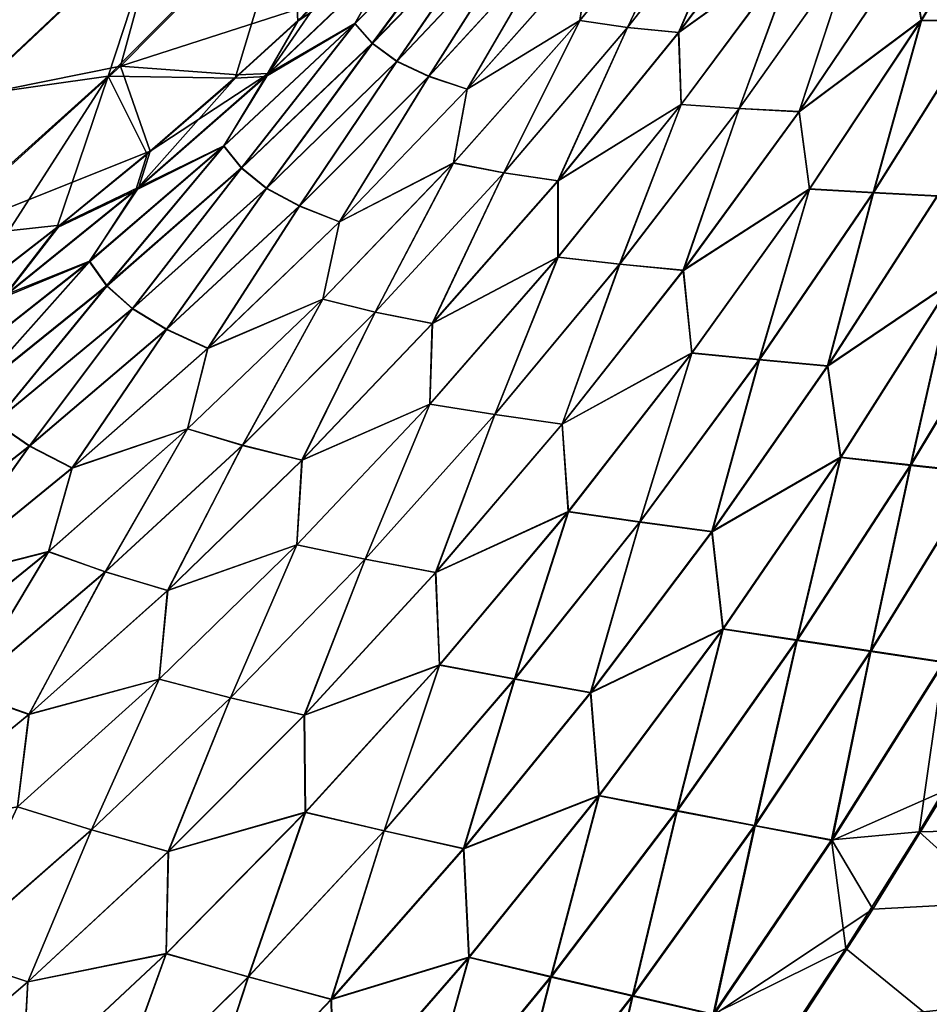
# Model space of a CAD drawing. Header units: metres. Extents: x -2 to 102, y -85 to 102.
# Tile 284 of 343: x 89.79 to 92.75, y 25.11 to 28.32. Entities that reach past the tile are written whole.
import ezdxf

# ---------------------------------------------------------------- set-up
doc = ezdxf.new("R2010")
doc.units = ezdxf.units.M
doc.layers.add('solid_21064300', color=7, linetype='CONTINUOUS')

msp = doc.modelspace()

# ---------------------------------------------------------------- linework, layer by layer
at = {"layer": 'solid_21064300'}
for points in [[(90.69725, 28.31337, -8.18597), (90.674881, 28.732178, -6.849222), (91.288727, 28.966324, -8.182528)], [(91.042206, 28.642653, -8.298284), (90.69725, 28.31337, -8.18597), (91.288727, 28.966324, -8.182528)], [(92.688263, 28.552526, -10.237259), (93.07193, 28.881273, -10.321104), (92.727196, 28.316965, -10.32877)], [(92.727821, 28.316051, 10.327744), (93.072563, 28.880344, 10.32015), (92.688713, 28.551775, 10.236043)], [(92.727196, 28.316965, -10.32877), (93.07193, 28.881273, -10.321104), (92.921371, 28.314428, -10.407381)], [(92.922203, 28.313358, 10.406566), (93.072563, 28.880344, 10.32015), (92.727821, 28.316051, 10.327744)], [(89.397392, 28.337231, -2.765129), (90.112663, 28.800301, -4.136617), (89.493538, 28.225998, -4.141243)], [(89.494904, 28.224422, 4.157437), (90.114075, 28.798849, 4.152802), (89.398308, 28.336174, 2.781443)], [(89.493538, 28.225998, -4.141243), (90.112663, 28.800301, -4.136617), (90.251099, 28.657726, -5.500611)], [(90.25296, 28.655807, 5.516649), (90.114075, 28.798849, 4.152802), (89.494904, 28.224422, 4.157437)], [(91.615463, 28.316029, 9.585137), (92.01075, 28.799393, 9.630143), (91.649323, 28.544622, 9.444949)], [(91.770012, 28.293503, 9.739288), (92.01075, 28.799393, 9.630143), (91.615463, 28.316029, 9.585137)], [(91.61557, 28.315691, -9.587723), (92.010872, 28.799156, -9.632585), (91.770058, 28.293392, -9.741589)], [(91.649475, 28.544113, -9.447756), (92.010872, 28.799156, -9.632585), (91.61557, 28.315691, -9.587723)], [(91.770012, 28.293503, 9.739288), (92.156456, 28.785509, 9.773547), (92.01075, 28.799393, 9.630143)], [(91.937645, 28.277052, 9.882313), (92.156456, 28.785509, 9.773547), (91.770012, 28.293503, 9.739288)], [(92.010872, 28.799156, -9.632585), (92.156502, 28.785488, -9.775718), (91.770058, 28.293392, -9.741589)], [(91.770058, 28.293392, -9.741589), (92.156502, 28.785488, -9.775718), (91.936798, 28.27688, -9.883885)], [(92.156502, 28.785488, -9.775718), (92.313347, 28.777525, -9.908077), (91.936798, 28.27688, -9.883885)], [(91.937645, 28.277052, 9.882313), (92.314117, 28.777655, 9.906567), (92.156456, 28.785509, 9.773547)], [(90.118912, 28.16745, 6.868958), (90.709671, 28.764442, 6.864877), (90.25296, 28.655807, 5.516649)], [(90.760086, 28.373516, 8.201461), (90.709671, 28.764442, 6.864877), (90.118912, 28.16745, 6.868958)], [(91.936798, 28.27688, -9.883885), (92.313347, 28.777525, -9.908077), (92.327652, 28.557487, -10.023412)], [(92.327805, 28.557121, 10.021713), (92.314117, 28.777655, 9.906567), (91.937645, 28.277052, 9.882313)], [(90.251099, 28.657726, -5.500611), (90.674881, 28.732178, -6.849222), (90.07962, 28.134672, -6.853377)], [(90.49308, 28.128645, -8.11936), (90.07962, 28.134672, -6.853377), (90.674881, 28.732178, -6.849222)], [(90.49308, 28.128645, -8.11936), (90.674881, 28.732178, -6.849222), (90.69725, 28.31337, -8.18597)], [(90.882652, 28.306181, 8.627413), (91.29702, 28.725683, 8.733816), (91.01313, 28.534933, 8.474145)], [(90.939316, 28.241941, 8.825622), (91.29702, 28.725683, 8.733816), (90.882652, 28.306181, 8.627413)], [(90.88282, 28.304811, -8.631628), (91.297264, 28.724468, -8.737793), (90.939468, 28.240705, -8.829523)], [(91.005096, 28.525358, -8.476199), (91.297264, 28.724468, -8.737793), (90.88282, 28.304811, -8.631628)], [(90.939316, 28.241941, 8.825622), (91.352974, 28.668762, 8.919168), (91.29702, 28.725683, 8.733816)], [(91.297264, 28.724468, -8.737793), (91.353188, 28.667683, -8.922848), (90.939468, 28.240705, -8.829523)], [(89.493538, 28.225998, -4.141243), (90.251099, 28.657726, -5.500611), (89.627251, 28.071182, -5.505668)], [(89.627251, 28.071182, -5.505668), (90.251099, 28.657726, -5.500611), (90.07962, 28.134672, -6.853377)], [(91.019325, 28.184032, 9.019656), (91.352974, 28.668762, 8.919168), (90.939316, 28.241941, 8.825622)], [(90.939468, 28.240705, -8.829523), (91.353188, 28.667683, -8.922848), (91.01947, 28.182968, -9.023248)], [(91.019325, 28.184032, 9.019656), (91.430611, 28.61874, 9.100543), (91.352974, 28.668762, 8.919168)], [(91.353188, 28.667683, -8.922848), (91.430817, 28.61783, -9.10393), (91.01947, 28.182968, -9.023248)], [(89.629059, 28.069098, 5.521707), (90.25296, 28.655807, 5.516649), (89.494904, 28.224422, 4.157437)], [(90.118912, 28.16745, 6.868958), (90.25296, 28.655807, 5.516649), (89.629059, 28.069098, 5.521707)], [(91.005096, 28.525358, -8.476199), (90.69725, 28.31337, -8.18597), (91.042206, 28.642653, -8.298284)], [(91.123283, 28.134827, 9.207928), (91.430611, 28.61874, 9.100543), (91.019325, 28.184032, 9.019656)], [(91.01947, 28.182968, -9.023248), (91.430817, 28.61783, -9.10393), (91.123428, 28.133961, -9.211211)], [(91.123283, 28.134827, 9.207928), (91.530434, 28.57786, 9.27646), (91.430611, 28.61874, 9.100543)], [(91.430817, 28.61783, -9.10393), (91.530617, 28.577143, -9.279554), (91.123428, 28.133961, -9.211211)], [(91.247864, 28.092945, 9.388307), (91.530434, 28.57786, 9.27646), (91.123283, 28.134827, 9.207928)], [(91.123428, 28.133961, -9.211211), (91.530617, 28.577143, -9.279554), (91.247993, 28.092297, -9.391284)], [(91.247864, 28.092945, 9.388307), (91.649323, 28.544622, 9.444949), (91.530434, 28.57786, 9.27646)], [(91.530617, 28.577143, -9.279554), (91.649475, 28.544113, -9.447756), (91.247993, 28.092297, -9.391284)], [(91.01313, 28.534933, 8.474145), (90.760086, 28.373516, 8.201461), (90.601547, 28.143652, 8.355007)], [(90.882652, 28.306181, 8.627413), (91.01313, 28.534933, 8.474145), (90.601547, 28.143652, 8.355007)], [(91.615463, 28.316029, 9.585137), (91.649323, 28.544622, 9.444949), (91.247864, 28.092945, 9.388307)], [(91.247993, 28.092297, -9.391284), (91.649475, 28.544113, -9.447756), (91.61557, 28.315691, -9.587723)], [(91.936798, 28.27688, -9.883885), (92.327652, 28.557487, -10.023412), (91.944611, 28.042425, -10.007152)], [(91.944756, 28.042128, 10.005347), (92.327805, 28.557121, 10.021713), (91.937645, 28.277052, 9.882313)], [(91.944611, 28.042425, -10.007152), (92.327652, 28.557487, -10.023412), (92.133949, 28.02976, -10.128793)], [(92.134224, 28.029243, 10.12725), (92.327805, 28.557121, 10.021713), (91.944756, 28.042128, 10.005347)], [(92.327652, 28.557487, -10.023412), (92.505318, 28.553774, -10.136467), (92.133949, 28.02976, -10.128793)], [(92.133949, 28.02976, -10.128793), (92.505318, 28.553774, -10.136467), (92.329109, 28.019773, -10.237257)], [(92.134224, 28.029243, 10.12725), (92.505608, 28.553205, 10.135015), (92.327805, 28.557121, 10.021713)], [(92.329544, 28.019054, 10.235962), (92.505608, 28.553205, 10.135015), (92.134224, 28.029243, 10.12725)], [(92.505318, 28.553774, -10.136467), (92.688263, 28.552526, -10.237259), (92.329109, 28.019773, -10.237257)], [(92.329109, 28.019773, -10.237257), (92.688263, 28.552526, -10.237259), (92.727196, 28.316965, -10.32877)], [(92.329544, 28.019054, 10.235962), (92.688713, 28.551775, 10.236043), (92.505608, 28.553205, 10.135015)], [(92.727821, 28.316051, 10.327744), (92.688713, 28.551775, 10.236043), (92.329544, 28.019054, 10.235962)], [(90.592728, 28.13393, -8.357066), (90.69725, 28.31337, -8.18597), (91.005096, 28.525358, -8.476199)], [(90.592728, 28.13393, -8.357066), (91.005096, 28.525358, -8.476199), (90.88282, 28.304811, -8.631628)], [(90.502579, 28.13888, 8.117385), (90.760086, 28.373516, 8.201461), (90.118912, 28.16745, 6.868958)], [(90.601547, 28.143652, 8.355007), (90.760086, 28.373516, 8.201461), (90.502579, 28.13888, 8.117385)], [(90.455879, 27.908213, 8.517102), (90.882652, 28.306181, 8.627413), (90.601547, 28.143652, 8.355007)], [(90.512802, 27.83643, 8.72847), (90.882652, 28.306181, 8.627413), (90.455879, 27.908213, 8.517102)], [(90.455971, 27.906708, -8.52151), (90.88282, 28.304811, -8.631628), (90.512878, 27.835051, -8.732555)], [(90.592728, 28.13393, -8.357066), (90.88282, 28.304811, -8.631628), (90.455971, 27.906708, -8.52151)], [(90.592728, 28.13393, -8.357066), (90.49308, 28.128645, -8.11936), (90.69725, 28.31337, -8.18597)], [(90.512802, 27.83643, 8.72847), (90.939316, 28.241941, 8.825622), (90.882652, 28.306181, 8.627413)], [(90.88282, 28.304811, -8.631628), (90.939468, 28.240705, -8.829523), (90.512878, 27.835051, -8.732555)], [(91.204163, 27.852385, 9.537526), (91.615463, 28.316029, 9.585137), (91.247864, 28.092945, 9.388307)], [(91.367165, 27.820332, 9.702695), (91.615463, 28.316029, 9.585137), (91.204163, 27.852385, 9.537526)], [(91.204247, 27.851894, -9.540277), (91.61557, 28.315691, -9.587723), (91.367203, 27.820086, -9.705143)], [(91.247993, 28.092297, -9.391284), (91.61557, 28.315691, -9.587723), (91.204247, 27.851894, -9.540277)], [(91.367165, 27.820332, 9.702695), (91.770012, 28.293503, 9.739288), (91.615463, 28.316029, 9.585137)], [(91.61557, 28.315691, -9.587723), (91.770058, 28.293392, -9.741589), (91.367203, 27.820086, -9.705143)], [(92.329109, 28.019773, -10.237257), (92.727196, 28.316965, -10.32877), (92.362823, 27.767712, -10.335139)], [(92.363426, 27.766823, 10.334047), (92.727821, 28.316051, 10.327744), (92.329544, 28.019054, 10.235962)], [(92.362823, 27.767712, -10.335139), (92.727196, 28.316965, -10.32877), (92.570145, 27.756176, -10.419829)], [(92.570961, 27.755112, 10.41896), (92.727821, 28.316051, 10.327744), (92.363426, 27.766823, 10.334047)], [(92.727196, 28.316965, -10.32877), (92.921371, 28.314428, -10.407381), (92.570145, 27.756176, -10.419829)], [(92.570145, 27.756176, -10.419829), (92.921371, 28.314428, -10.407381), (92.778679, 27.745132, -10.490962)], [(92.570961, 27.755112, 10.41896), (92.922203, 28.313358, 10.406566), (92.727821, 28.316051, 10.327744)], [(92.779724, 27.743906, 10.490297), (92.922203, 28.313358, 10.406566), (92.570961, 27.755112, 10.41896)], [(91.544441, 27.794319, 9.855989), (91.770012, 28.293503, 9.739288), (91.367165, 27.820332, 9.702695)], [(91.367203, 27.820086, -9.705143), (91.770058, 28.293392, -9.741589), (91.543518, 27.794077, -9.857629)], [(91.770058, 28.293392, -9.741589), (91.936798, 28.27688, -9.883885), (91.543518, 27.794077, -9.857629)], [(91.543518, 27.794077, -9.857629), (91.936798, 28.27688, -9.883885), (91.944611, 28.042425, -10.007152)], [(91.544441, 27.794319, 9.855989), (91.937645, 28.277052, 9.882313), (91.770012, 28.293503, 9.739288)], [(91.944756, 28.042128, 10.005347), (91.937645, 28.277052, 9.882313), (91.544441, 27.794319, 9.855989)], [(90.594688, 27.770258, 8.935471), (90.939316, 28.241941, 8.825622), (90.512802, 27.83643, 8.72847)], [(90.512878, 27.835051, -8.732555), (90.939468, 28.240705, -8.829523), (90.59478, 27.769045, -8.939239)], [(90.594688, 27.770258, 8.935471), (91.019325, 28.184032, 9.019656), (90.939316, 28.241941, 8.825622)], [(90.939468, 28.240705, -8.829523), (91.01947, 28.182968, -9.023248), (90.59478, 27.769045, -8.939239)], [(90.702316, 27.712204, 9.136404), (91.019325, 28.184032, 9.019656), (90.594688, 27.770258, 8.935471)], [(90.59478, 27.769045, -8.939239), (91.01947, 28.182968, -9.023248), (90.702415, 27.711185, -9.139856)], [(90.702316, 27.712204, 9.136404), (91.123283, 28.134827, 9.207928), (91.019325, 28.184032, 9.019656)], [(91.01947, 28.182968, -9.023248), (91.123428, 28.133961, -9.211211), (90.702415, 27.711185, -9.139856)], [(89.494926, 27.60339, 6.873844), (90.118912, 28.16745, 6.868958), (89.629059, 28.069098, 5.521707)], [(90.215904, 27.890871, 8.023716), (90.118912, 28.16745, 6.868958), (89.494926, 27.60339, 6.873844)], [(90.215904, 27.890871, 8.023716), (90.502579, 28.13888, 8.117385), (90.118912, 28.16745, 6.868958)], [(89.627251, 28.071182, -5.505668), (90.07962, 28.134672, -6.853377), (89.450974, 27.570507, -6.858346)], [(89.609932, 27.406984, -7.830102), (89.450974, 27.570507, -6.858346), (90.07962, 28.134672, -6.853377)], [(89.912148, 27.640638, -7.929258), (89.609932, 27.406984, -7.830102), (90.07962, 28.134672, -6.853377)], [(90.206467, 27.881155, -8.025769), (89.912148, 27.640638, -7.929258), (90.07962, 28.134672, -6.853377)], [(90.206467, 27.881155, -8.025769), (90.07962, 28.134672, -6.853377), (90.49308, 28.128645, -8.11936)], [(90.169579, 27.763502, -8.233613), (90.49308, 28.128645, -8.11936), (90.592728, 28.13393, -8.357066)], [(90.169579, 27.763502, -8.233613), (90.592728, 28.13393, -8.357066), (90.455971, 27.906708, -8.52151)], [(90.169579, 27.763502, -8.233613), (90.206467, 27.881155, -8.025769), (90.49308, 28.128645, -8.11936)], [(90.601547, 28.143652, 8.355007), (90.215904, 27.890871, 8.023716), (90.179184, 27.773294, 8.231595)], [(90.455879, 27.908213, 8.517102), (90.601547, 28.143652, 8.355007), (90.179184, 27.773294, 8.231595)], [(90.601547, 28.143652, 8.355007), (90.502579, 28.13888, 8.117385), (90.215904, 27.890871, 8.023716)], [(90.83213, 27.661024, 9.328967), (91.123283, 28.134827, 9.207928), (90.702316, 27.712204, 9.136404)], [(90.702415, 27.711185, -9.139856), (91.123428, 28.133961, -9.211211), (90.832222, 27.660225, -9.332106)], [(90.83213, 27.661024, 9.328967), (91.247864, 28.092945, 9.388307), (91.123283, 28.134827, 9.207928)], [(91.123428, 28.133961, -9.211211), (91.247993, 28.092297, -9.391284), (90.832222, 27.660225, -9.332106)], [(91.204163, 27.852385, 9.537526), (91.247864, 28.092945, 9.388307), (90.83213, 27.661024, 9.328967)], [(90.832222, 27.660225, -9.332106), (91.247993, 28.092297, -9.391284), (91.204247, 27.851894, -9.540277)], [(91.543518, 27.794077, -9.857629), (91.944611, 28.042425, -10.007152), (91.543991, 27.545324, -9.989024)], [(91.543991, 27.545324, -9.989024), (91.944611, 28.042425, -10.007152), (91.744705, 27.522625, -10.119485)], [(91.544121, 27.545151, 9.987101), (91.944756, 28.042128, 10.005347), (91.544441, 27.794319, 9.855989)], [(91.744949, 27.522207, 10.11784), (91.944756, 28.042128, 10.005347), (91.544121, 27.545151, 9.987101)], [(91.944611, 28.042425, -10.007152), (92.133949, 28.02976, -10.128793), (91.744705, 27.522625, -10.119485)], [(91.744705, 27.522625, -10.119485), (92.133949, 28.02976, -10.128793), (91.951836, 27.50279, -10.235839)], [(91.744949, 27.522207, 10.11784), (92.134224, 28.029243, 10.12725), (91.944756, 28.042128, 10.005347)], [(91.95224, 27.502146, 10.234459), (92.134224, 28.029243, 10.12725), (91.744949, 27.522207, 10.11784)], [(92.133949, 28.02976, -10.128793), (92.329109, 28.019773, -10.237257), (91.951836, 27.50279, -10.235839)], [(91.951836, 27.50279, -10.235839), (92.329109, 28.019773, -10.237257), (92.362823, 27.767712, -10.335139)], [(91.95224, 27.502146, 10.234459), (92.329544, 28.019054, 10.235962), (92.134224, 28.029243, 10.12725)], [(92.363426, 27.766823, 10.334047), (92.329544, 28.019054, 10.235962), (91.95224, 27.502146, 10.234459)], [(89.921486, 27.649818, 7.927136), (90.215904, 27.890871, 8.023716), (89.494926, 27.60339, 6.873844)], [(90.179184, 27.773294, 8.231595), (90.215904, 27.890871, 8.023716), (89.921486, 27.649818, 7.927136)], [(90.017891, 27.532328, 8.402455), (90.455879, 27.908213, 8.517102), (90.179184, 27.773294, 8.231595)], [(90.074577, 27.452883, 8.627324), (90.455879, 27.908213, 8.517102), (90.017891, 27.532328, 8.402455)], [(90.017891, 27.530684, -8.407064), (90.455971, 27.906708, -8.52151), (90.074585, 27.451353, -8.631599)], [(90.169579, 27.763502, -8.233613), (90.455971, 27.906708, -8.52151), (90.017891, 27.530684, -8.407064)], [(90.074577, 27.452883, 8.627324), (90.512802, 27.83643, 8.72847), (90.455879, 27.908213, 8.517102)], [(90.455971, 27.906708, -8.52151), (90.512878, 27.835051, -8.732555), (90.074585, 27.451353, -8.631599)], [(90.169579, 27.763502, -8.233613), (89.912148, 27.640638, -7.929258), (90.206467, 27.881155, -8.025769)], [(90.157867, 27.37816, 8.847644), (90.512802, 27.83643, 8.72847), (90.074577, 27.452883, 8.627324)], [(90.074585, 27.451353, -8.631599), (90.512878, 27.835051, -8.732555), (90.157883, 27.376789, -8.85159)], [(90.157867, 27.37816, 8.847644), (90.594688, 27.770258, 8.935471), (90.512802, 27.83643, 8.72847)], [(90.512878, 27.835051, -8.732555), (90.59478, 27.769045, -8.939239), (90.157883, 27.376789, -8.85159)], [(90.77784, 27.409058, 9.487334), (91.204163, 27.852385, 9.537526), (90.83213, 27.661024, 9.328967)], [(90.948845, 27.36657, 9.663824), (91.204163, 27.852385, 9.537526), (90.77784, 27.409058, 9.487334)], [(90.777901, 27.408421, -9.490225), (91.204247, 27.851894, -9.540277), (90.948875, 27.36618, -9.666405)], [(90.832222, 27.660225, -9.332106), (91.204247, 27.851894, -9.540277), (90.777901, 27.408421, -9.490225)], [(90.948845, 27.36657, 9.663824), (91.367165, 27.820332, 9.702695), (91.204163, 27.852385, 9.537526)], [(91.204247, 27.851894, -9.540277), (91.367203, 27.820086, -9.705143), (90.948875, 27.36618, -9.666405)], [(91.135338, 27.330017, 9.827663), (91.367165, 27.820332, 9.702695), (90.948845, 27.36657, 9.663824)], [(90.948875, 27.36618, -9.666405), (91.367203, 27.820086, -9.705143), (91.134338, 27.329691, -9.829363)], [(91.367203, 27.820086, -9.705143), (91.543518, 27.794077, -9.857629), (91.134338, 27.329691, -9.829363)], [(91.134338, 27.329691, -9.829363), (91.543518, 27.794077, -9.857629), (91.543991, 27.545324, -9.989024)], [(91.135338, 27.330017, 9.827663), (91.544441, 27.794319, 9.855989), (91.367165, 27.820332, 9.702695)], [(91.544121, 27.545151, 9.987101), (91.544441, 27.794319, 9.855989), (91.135338, 27.330017, 9.827663)], [(89.736702, 27.414373, -8.105521), (89.912148, 27.640638, -7.929258), (90.169579, 27.763502, -8.233613)], [(89.736702, 27.414373, -8.105521), (90.169579, 27.763502, -8.233613), (90.017891, 27.530684, -8.407064)], [(90.179184, 27.773294, 8.231595), (89.921486, 27.649818, 7.927136), (89.747108, 27.424173, 8.103584)], [(90.017891, 27.532328, 8.402455), (90.179184, 27.773294, 8.231595), (89.747108, 27.424173, 8.103584)], [(90.268646, 27.310789, 9.061597), (90.594688, 27.770258, 8.935471), (90.157867, 27.37816, 8.847644)], [(90.157883, 27.376789, -8.85159), (90.59478, 27.769045, -8.939239), (90.268684, 27.309608, -9.065215)], [(90.268646, 27.310789, 9.061597), (90.702316, 27.712204, 9.136404), (90.594688, 27.770258, 8.935471)], [(90.59478, 27.769045, -8.939239), (90.702415, 27.711185, -9.139856), (90.268684, 27.309608, -9.065215)], [(91.951836, 27.50279, -10.235839), (92.362823, 27.767712, -10.335139), (91.97937, 27.234203, -10.340244)], [(91.979942, 27.233391, 10.339075), (92.363426, 27.766823, 10.334047), (91.95224, 27.502146, 10.234459)], [(91.97937, 27.234203, -10.340244), (92.362823, 27.767712, -10.335139), (92.199623, 27.212492, -10.431198)], [(92.200401, 27.211475, 10.430268), (92.363426, 27.766823, 10.334047), (91.979942, 27.233391, 10.339075)], [(92.362823, 27.767712, -10.335139), (92.570145, 27.756176, -10.419829), (92.199623, 27.212492, -10.431198)], [(92.200401, 27.211475, 10.430268), (92.570961, 27.755112, 10.41896), (92.363426, 27.766823, 10.334047)], [(92.199623, 27.212492, -10.431198), (92.570145, 27.756176, -10.419829), (92.421303, 27.191544, -10.507638)], [(92.422302, 27.19034, 10.506927), (92.570961, 27.755112, 10.41896), (92.200401, 27.211475, 10.430268)], [(92.570145, 27.756176, -10.419829), (92.778679, 27.745132, -10.490962), (92.421303, 27.191544, -10.507638)], [(92.421303, 27.191544, -10.507638), (92.778679, 27.745132, -10.490962), (92.827332, 27.46674, -10.558736)], [(92.422302, 27.19034, 10.506927), (92.779724, 27.743906, 10.490297), (92.570961, 27.755112, 10.41896)], [(92.828613, 27.465368, 10.558243), (92.779724, 27.743906, 10.490297), (92.422302, 27.19034, 10.506927)], [(90.403175, 27.249685, 9.266699), (90.702316, 27.712204, 9.136404), (90.268646, 27.310789, 9.061597)], [(90.268684, 27.309608, -9.065215), (90.702415, 27.711185, -9.139856), (90.403229, 27.248722, -9.269989)], [(90.403175, 27.249685, 9.266699), (90.83213, 27.661024, 9.328967), (90.702316, 27.712204, 9.136404)], [(90.702415, 27.711185, -9.139856), (90.832222, 27.660225, -9.332106), (90.403229, 27.248722, -9.269989)], [(89.619164, 27.415642, 7.827933), (89.921486, 27.649818, 7.927136), (89.494926, 27.60339, 6.873844)], [(89.736702, 27.414373, -8.105521), (89.609932, 27.406984, -7.830102), (89.912148, 27.640638, -7.929258)], [(89.747108, 27.424173, 8.103584), (89.921486, 27.649818, 7.927136), (89.619164, 27.415642, 7.827933)], [(90.77784, 27.409058, 9.487334), (90.83213, 27.661024, 9.328967), (90.403175, 27.249685, 9.266699)], [(90.403229, 27.248722, -9.269989), (90.832222, 27.660225, -9.332106), (90.777901, 27.408421, -9.490225)], [(91.126625, 27.066969, -9.969005), (91.543991, 27.545324, -9.989024), (91.33831, 27.033087, -10.108547)], [(91.134338, 27.329691, -9.829363), (91.543991, 27.545324, -9.989024), (91.126625, 27.066969, -9.969005)], [(91.12674, 27.066923, 9.966974), (91.544121, 27.545151, 9.987101), (91.135338, 27.330017, 9.827663)], [(91.338531, 27.032785, 10.106806), (91.544121, 27.545151, 9.987101), (91.12674, 27.066923, 9.966974)], [(91.543991, 27.545324, -9.989024), (91.744705, 27.522625, -10.119485), (91.33831, 27.033087, -10.108547)], [(91.338531, 27.032785, 10.106806), (91.744949, 27.522207, 10.11784), (91.544121, 27.545151, 9.987101)], [(89.569733, 27.177124, -8.288053), (90.017891, 27.530684, -8.407064), (89.625748, 27.090136, -8.526423)], [(89.736702, 27.414373, -8.105521), (90.017891, 27.530684, -8.407064), (89.569733, 27.177124, -8.288053)], [(89.569824, 27.178875, 8.283301), (90.017891, 27.532328, 8.402455), (89.747108, 27.424173, 8.103584)], [(89.625832, 27.091789, 8.522009), (90.017891, 27.532328, 8.402455), (89.569824, 27.178875, 8.283301)], [(90.017891, 27.530684, -8.407064), (90.074585, 27.451353, -8.631599), (89.625748, 27.090136, -8.526423)], [(89.625832, 27.091789, 8.522009), (90.074577, 27.452883, 8.627324), (90.017891, 27.532328, 8.402455)], [(91.33831, 27.033087, -10.108547), (91.744705, 27.522625, -10.119485), (91.55706, 27.002251, -10.233021)], [(91.557426, 27.001707, 10.231555), (91.744949, 27.522207, 10.11784), (91.338531, 27.032785, 10.106806)], [(91.744705, 27.522625, -10.119485), (91.951836, 27.50279, -10.235839), (91.55706, 27.002251, -10.233021)], [(91.557426, 27.001707, 10.231555), (91.95224, 27.502146, 10.234459), (91.744949, 27.522207, 10.11784)], [(91.55706, 27.002251, -10.233021), (91.951836, 27.50279, -10.235839), (91.97937, 27.234203, -10.340244)], [(91.979942, 27.233391, 10.339075), (91.95224, 27.502146, 10.234459), (91.557426, 27.001707, 10.231555)], [(89.625748, 27.090136, -8.526423), (90.074585, 27.451353, -8.631599), (89.709946, 27.006853, -8.760074)], [(89.709999, 27.008364, 8.755991), (90.074577, 27.452883, 8.627324), (89.625832, 27.091789, 8.522009)], [(90.074585, 27.451353, -8.631599), (90.157883, 27.376789, -8.85159), (89.709946, 27.006853, -8.760074)], [(89.709999, 27.008364, 8.755991), (90.157867, 27.37816, 8.847644), (90.074577, 27.452883, 8.627324)], [(92.421303, 27.191544, -10.507638), (92.827332, 27.46674, -10.558736), (92.463959, 26.894266, -10.579975)], [(92.465195, 26.892914, 10.579446), (92.828613, 27.465368, 10.558243), (92.422302, 27.19034, 10.506927)], [(92.463959, 26.894266, -10.579975), (92.827332, 27.46674, -10.558736), (92.691917, 26.868982, -10.629737)], [(92.693436, 26.867472, 10.629393), (92.828613, 27.465368, 10.558243), (92.465195, 26.892914, 10.579446)], [(92.827332, 27.46674, -10.558736), (93.041695, 27.451601, -10.604896), (92.691917, 26.868982, -10.629737)], [(92.691917, 26.868982, -10.629737), (93.041695, 27.451601, -10.604896), (92.91848, 26.844078, -10.665167)], [(92.693436, 26.867472, 10.629393), (93.043251, 27.450096, 10.604578), (92.828613, 27.465368, 10.558243)], [(92.92028, 26.842426, 10.66499), (93.043251, 27.450096, 10.604578), (92.693436, 26.867472, 10.629393)], [(90.337608, 26.987087, 9.434286), (90.77784, 27.409058, 9.487334), (90.403175, 27.249685, 9.266699)], [(90.516068, 26.933258, 9.622448), (90.77784, 27.409058, 9.487334), (90.337608, 26.987087, 9.434286)], [(90.337646, 26.986267, -9.437326), (90.777901, 27.408421, -9.490225), (90.51609, 26.932692, -9.625163)], [(90.403229, 27.248722, -9.269989), (90.777901, 27.408421, -9.490225), (90.337646, 26.986267, -9.437326)], [(90.516068, 26.933258, 9.622448), (90.948845, 27.36657, 9.663824), (90.77784, 27.409058, 9.487334)], [(90.777901, 27.408421, -9.490225), (90.948875, 27.36618, -9.666405), (90.51609, 26.932692, -9.625163)], [(89.709946, 27.006853, -8.760074), (90.157883, 27.376789, -8.85159), (89.823372, 26.929998, -8.987064)], [(89.823387, 26.931332, 8.983312), (90.157867, 27.37816, 8.847644), (89.709999, 27.008364, 8.755991)], [(90.157883, 27.376789, -8.85159), (90.268684, 27.309608, -9.065215), (89.823372, 26.929998, -8.987064)], [(89.823387, 26.931332, 8.983312), (90.268646, 27.310789, 9.061597), (90.157867, 27.37816, 8.847644)], [(90.711266, 26.885147, 9.797166), (90.948845, 27.36657, 9.663824), (90.516068, 26.933258, 9.622448)], [(90.51609, 26.932692, -9.625163), (90.948875, 27.36618, -9.666405), (90.710197, 26.88472, -9.798914)], [(90.948875, 27.36618, -9.666405), (91.134338, 27.329691, -9.829363), (90.710197, 26.88472, -9.798914)], [(90.711266, 26.885147, 9.797166), (91.135338, 27.330017, 9.827663), (90.948845, 27.36657, 9.663824)], [(89.962082, 26.859791, 9.201297), (90.268646, 27.310789, 9.061597), (89.823387, 26.931332, 8.983312)], [(89.962082, 26.859791, 9.201297), (90.403175, 27.249685, 9.266699), (90.268646, 27.310789, 9.061597)], [(90.710197, 26.88472, -9.798914), (91.134338, 27.329691, -9.829363), (91.126625, 27.066969, -9.969005)], [(91.12674, 27.066923, 9.966974), (91.135338, 27.330017, 9.827663), (90.711266, 26.885147, 9.797166)], [(89.823372, 26.929998, -8.987064), (90.268684, 27.309608, -9.065215), (89.96209, 26.858664, -9.20472)], [(90.268684, 27.309608, -9.065215), (90.403229, 27.248722, -9.269989), (89.96209, 26.858664, -9.20472)], [(90.337608, 26.987087, 9.434286), (90.403175, 27.249685, 9.266699), (89.962082, 26.859791, 9.201297)], [(89.96209, 26.858664, -9.20472), (90.403229, 27.248722, -9.269989), (90.337646, 26.986267, -9.437326)], [(91.55706, 27.002251, -10.233021), (91.97937, 27.234203, -10.340244), (91.577454, 26.717293, -10.344051)], [(91.577965, 26.716572, 10.342813), (91.979942, 27.233391, 10.339075), (91.557426, 27.001707, 10.231555)], [(91.577454, 26.717293, -10.344051), (91.97937, 27.234203, -10.340244), (91.810303, 26.68417, -10.441469)], [(91.81102, 26.683226, 10.440478), (91.979942, 27.233391, 10.339075), (91.577965, 26.716572, 10.342813)], [(91.97937, 27.234203, -10.340244), (92.199623, 27.212492, -10.431198), (91.810303, 26.68417, -10.441469)], [(91.81102, 26.683226, 10.440478), (92.200401, 27.211475, 10.430268), (91.979942, 27.233391, 10.339075)], [(91.810303, 26.68417, -10.441469), (92.199623, 27.212492, -10.431198), (92.044838, 26.652109, -10.523385)], [(92.045784, 26.650957, 10.522626), (92.200401, 27.211475, 10.430268), (91.81102, 26.683226, 10.440478)], [(92.199623, 27.212492, -10.431198), (92.421303, 27.191544, -10.507638), (92.044838, 26.652109, -10.523385)], [(92.044838, 26.652109, -10.523385), (92.421303, 27.191544, -10.507638), (92.463959, 26.894266, -10.579975)], [(92.045784, 26.650957, 10.522626), (92.422302, 27.19034, 10.506927), (92.200401, 27.211475, 10.430268)], [(92.465195, 26.892914, 10.579446), (92.422302, 27.19034, 10.506927), (92.045784, 26.650957, 10.522626)], [(90.693459, 26.608511, -9.946918), (91.126625, 27.066969, -9.969005), (90.915611, 26.562263, -10.095833)], [(90.710197, 26.88472, -9.798914), (91.126625, 27.066969, -9.969005), (90.693459, 26.608511, -9.946918)], [(90.693542, 26.608643, 9.944774), (91.12674, 27.066923, 9.966974), (90.711266, 26.885147, 9.797166)], [(90.915787, 26.56212, 10.093993), (91.12674, 27.066923, 9.966974), (90.693542, 26.608643, 9.944774)], [(91.126625, 27.066969, -9.969005), (91.33831, 27.033087, -10.108547), (90.915611, 26.562263, -10.095833)], [(90.915787, 26.56212, 10.093993), (91.338531, 27.032785, 10.106806), (91.12674, 27.066923, 9.966974)], [(90.915611, 26.562263, -10.095833), (91.33831, 27.033087, -10.108547), (91.145523, 26.519215, -10.228686)], [(91.145828, 26.518806, 10.227139), (91.338531, 27.032785, 10.106806), (90.915787, 26.56212, 10.093993)], [(91.33831, 27.033087, -10.108547), (91.55706, 27.002251, -10.233021), (91.145523, 26.519215, -10.228686)], [(91.145828, 26.518806, 10.227139), (91.557426, 27.001707, 10.231555), (91.338531, 27.032785, 10.106806)], [(89.709946, 27.006853, -8.760074), (89.823372, 26.929998, -8.987064), (89.367599, 26.572756, -8.905518)], [(89.367676, 26.574238, 8.901643), (89.823387, 26.931332, 8.983312), (89.709999, 27.008364, 8.755991)], [(91.145523, 26.519215, -10.228686), (91.55706, 27.002251, -10.233021), (91.577454, 26.717293, -10.344051)], [(91.577965, 26.716572, 10.342813), (91.557426, 27.001707, 10.231555), (91.145828, 26.518806, 10.227139)], [(89.884583, 26.587381, 9.378257), (90.337608, 26.987087, 9.434286), (89.962082, 26.859791, 9.201297)], [(90.069878, 26.521406, 9.578423), (90.337608, 26.987087, 9.434286), (89.884583, 26.587381, 9.378257)], [(89.88459, 26.586401, -9.381412), (90.337646, 26.986267, -9.437326), (90.069893, 26.520674, -9.581249)], [(89.96209, 26.858664, -9.20472), (90.337646, 26.986267, -9.437326), (89.88459, 26.586401, -9.381412)], [(90.069878, 26.521406, 9.578423), (90.516068, 26.933258, 9.622448), (90.337608, 26.987087, 9.434286)], [(90.337646, 26.986267, -9.437326), (90.51609, 26.932692, -9.625163), (90.069893, 26.520674, -9.581249)], [(89.367599, 26.572756, -8.905518), (89.823372, 26.929998, -8.987064), (89.509903, 26.490604, -9.136331)], [(89.509933, 26.491892, 9.13279), (89.823387, 26.931332, 8.983312), (89.367676, 26.574238, 8.901643)], [(89.823372, 26.929998, -8.987064), (89.96209, 26.858664, -9.20472), (89.509903, 26.490604, -9.136331)], [(89.509933, 26.491892, 9.13279), (89.962082, 26.859791, 9.201297), (89.823387, 26.931332, 8.983312)], [(90.273178, 26.460794, 9.76434), (90.516068, 26.933258, 9.622448), (90.069878, 26.521406, 9.578423)], [(90.069893, 26.520674, -9.581249), (90.51609, 26.932692, -9.625163), (90.272041, 26.46027, -9.766122)], [(90.51609, 26.932692, -9.625163), (90.710197, 26.88472, -9.798914), (90.272041, 26.46027, -9.766122)], [(90.273178, 26.460794, 9.76434), (90.711266, 26.885147, 9.797166), (90.516068, 26.933258, 9.622448)], [(92.044838, 26.652109, -10.523385), (92.463959, 26.894266, -10.579975), (92.080368, 26.335985, -10.600359)], [(92.080368, 26.335985, -10.600359), (92.463959, 26.894266, -10.579975), (92.321655, 26.299309, -10.653853)], [(92.463959, 26.894266, -10.579975), (92.691917, 26.868982, -10.629737), (92.321655, 26.299309, -10.653853)], [(90.272041, 26.46027, -9.766122), (90.710197, 26.88472, -9.798914), (90.693459, 26.608511, -9.946918)], [(90.693542, 26.608643, 9.944774), (90.711266, 26.885147, 9.797166), (90.273178, 26.460794, 9.76434)], [(92.081528, 26.334675, 10.599792), (92.465195, 26.892914, 10.579446), (92.045784, 26.650957, 10.522626)], [(92.32309, 26.297813, 10.653484), (92.465195, 26.892914, 10.579446), (92.081528, 26.334675, 10.599792)], [(92.321655, 26.299309, -10.653853), (92.691917, 26.868982, -10.629737), (92.561584, 26.263378, -10.692057)], [(92.32309, 26.297813, 10.653484), (92.693436, 26.867472, 10.629393), (92.465195, 26.892914, 10.579446)], [(92.563324, 26.261719, 10.691863), (92.693436, 26.867472, 10.629393), (92.32309, 26.297813, 10.653484)], [(92.691917, 26.868982, -10.629737), (92.91848, 26.844078, -10.665167), (92.561584, 26.263378, -10.692057)], [(92.563324, 26.261719, 10.691863), (92.92028, 26.842426, 10.66499), (92.693436, 26.867472, 10.629393)], [(89.509903, 26.490604, -9.136331), (89.96209, 26.858664, -9.20472), (89.88459, 26.586401, -9.381412)], [(89.884583, 26.587381, 9.378257), (89.962082, 26.859791, 9.201297), (89.509933, 26.491892, 9.13279)], [(92.561584, 26.263378, -10.692057), (92.91848, 26.844078, -10.665167), (92.799423, 26.228268, -10.715258)], [(92.801468, 26.226452, 10.715221), (92.92028, 26.842426, 10.66499), (92.563324, 26.261719, 10.691863)], [(91.145523, 26.519215, -10.228686), (91.577454, 26.717293, -10.344051), (91.157768, 26.218184, -10.346444)], [(91.158203, 26.217604, 10.34513), (91.577965, 26.716572, 10.342813), (91.145828, 26.518806, 10.227139)], [(91.157768, 26.218184, -10.346444), (91.577454, 26.717293, -10.344051), (91.402786, 26.172344, -10.450543)], [(91.403412, 26.171516, 10.449492), (91.577965, 26.716572, 10.342813), (91.158203, 26.217604, 10.34513)], [(91.577454, 26.717293, -10.344051), (91.810303, 26.68417, -10.441469), (91.402786, 26.172344, -10.450543)], [(91.403412, 26.171516, 10.449492), (91.81102, 26.683226, 10.440478), (91.577965, 26.716572, 10.342813)], [(91.402786, 26.172344, -10.450543), (91.810303, 26.68417, -10.441469), (91.64978, 26.127884, -10.538126)], [(91.650635, 26.126822, 10.537318), (91.81102, 26.683226, 10.440478), (91.403412, 26.171516, 10.449492)], [(91.810303, 26.68417, -10.441469), (92.044838, 26.652109, -10.523385), (91.64978, 26.127884, -10.538126)], [(91.650635, 26.126822, 10.537318), (92.045784, 26.650957, 10.522626), (91.81102, 26.683226, 10.440478)], [(91.64978, 26.127884, -10.538126), (92.044838, 26.652109, -10.523385), (92.080368, 26.335985, -10.600359)], [(92.081528, 26.334675, 10.599792), (92.045784, 26.650957, 10.522626), (91.650635, 26.126822, 10.537318)], [(90.245422, 26.171148, -9.922629), (90.693459, 26.608511, -9.946918), (90.477432, 26.111385, -10.081213)], [(90.272041, 26.46027, -9.766122), (90.693459, 26.608511, -9.946918), (90.245422, 26.171148, -9.922629)], [(90.245476, 26.171446, 9.920393), (90.693542, 26.608643, 9.944774), (90.273178, 26.460794, 9.76434)], [(90.477562, 26.111403, 10.079288), (90.693542, 26.608643, 9.944774), (90.245476, 26.171446, 9.920393)], [(90.693459, 26.608511, -9.946918), (90.915611, 26.562263, -10.095833), (90.477432, 26.111385, -10.081213)], [(90.477562, 26.111403, 10.079288), (90.915787, 26.56212, 10.093993), (90.693542, 26.608643, 9.944774)], [(89.419823, 26.209255, -9.322652), (89.88459, 26.586401, -9.381412), (89.611305, 26.130749, -9.534738)], [(89.509903, 26.490604, -9.136331), (89.88459, 26.586401, -9.381412), (89.419823, 26.209255, -9.322652)], [(89.419846, 26.210415, 9.319388), (89.884583, 26.587381, 9.378257), (89.509933, 26.491892, 9.13279)], [(89.611305, 26.131664, 9.531806), (89.884583, 26.587381, 9.378257), (89.419846, 26.210415, 9.319388)], [(89.611305, 26.131664, 9.531806), (90.069878, 26.521406, 9.578423), (89.884583, 26.587381, 9.378257)], [(89.88459, 26.586401, -9.381412), (90.069893, 26.520674, -9.581249), (89.611305, 26.130749, -9.534738)], [(90.477432, 26.111385, -10.081213), (90.915611, 26.562263, -10.095833), (90.717941, 26.054901, -10.222719)], [(90.718185, 26.054647, 10.221091), (90.915787, 26.56212, 10.093993), (90.477562, 26.111403, 10.079288)], [(90.915611, 26.562263, -10.095833), (91.145523, 26.519215, -10.228686), (90.717941, 26.054901, -10.222719)], [(90.718185, 26.054647, 10.221091), (91.145828, 26.518806, 10.227139), (90.915787, 26.56212, 10.093993)], [(89.822037, 26.057764, 9.729181), (90.069878, 26.521406, 9.578423), (89.611305, 26.131664, 9.531806)], [(89.611305, 26.130749, -9.534738), (90.069893, 26.520674, -9.581249), (89.820831, 26.05714, -9.730982)], [(90.069893, 26.520674, -9.581249), (90.272041, 26.46027, -9.766122), (89.820831, 26.05714, -9.730982)], [(89.822037, 26.057764, 9.729181), (90.273178, 26.460794, 9.76434), (90.069878, 26.521406, 9.578423)], [(90.717941, 26.054901, -10.222719), (91.145523, 26.519215, -10.228686), (91.157768, 26.218184, -10.346444)], [(91.158203, 26.217604, 10.34513), (91.145828, 26.518806, 10.227139), (90.718185, 26.054647, 10.221091)], [(89.820831, 26.05714, -9.730982), (90.272041, 26.46027, -9.766122), (90.245422, 26.171148, -9.922629)], [(90.245476, 26.171446, 9.920393), (90.273178, 26.460794, 9.76434), (89.822037, 26.057764, 9.729181)], [(91.64978, 26.127884, -10.538126), (92.080368, 26.335985, -10.600359), (91.676971, 25.793068, -10.619808)], [(91.678017, 25.791845, 10.619201), (92.081528, 26.334675, 10.599792), (91.650635, 26.126822, 10.537318)], [(91.676971, 25.793068, -10.619808), (92.080368, 26.335985, -10.600359), (91.931213, 25.743656, -10.677182)], [(91.932526, 25.742226, 10.676785), (92.081528, 26.334675, 10.599792), (91.678017, 25.791845, 10.619201)], [(92.080368, 26.335985, -10.600359), (92.321655, 26.299309, -10.653853), (91.931213, 25.743656, -10.677182)], [(91.932526, 25.742226, 10.676785), (92.32309, 26.297813, 10.653484), (92.081528, 26.334675, 10.599792)], [(91.931213, 25.743656, -10.677182), (92.321655, 26.299309, -10.653853), (92.184189, 25.695402, -10.718276)], [(92.185799, 25.693779, 10.718066), (92.32309, 26.297813, 10.653484), (91.932526, 25.742226, 10.676785)], [(92.321655, 26.299309, -10.653853), (92.561584, 26.263378, -10.692057), (92.184189, 25.695402, -10.718276)], [(92.185799, 25.693779, 10.718066), (92.563324, 26.261719, 10.691863), (92.32309, 26.297813, 10.653484)], [(92.184189, 25.695402, -10.718276), (92.561584, 26.263378, -10.692057), (92.435097, 25.648392, -10.743406)], [(92.437012, 25.646584, 10.743361), (92.563324, 26.261719, 10.691863), (92.185799, 25.693779, 10.718066)], [(92.561584, 26.263378, -10.692057), (92.799423, 26.228268, -10.715258), (92.435097, 25.648392, -10.743406)], [(92.437012, 25.646584, 10.743361), (92.801468, 26.226452, 10.715221), (92.563324, 26.261719, 10.691863)], [(92.435097, 25.648392, -10.743406), (92.799423, 26.228268, -10.715258), (92.720016, 25.674982, -10.749349)], [(92.437012, 25.646584, 10.743361), (92.80761, 25.809868, 10.742702), (92.801468, 26.226452, 10.715221)], [(92.799423, 26.228268, -10.715258), (92.952942, 26.065271, -10.730117), (92.720016, 25.674982, -10.749349)], [(90.717941, 26.054901, -10.222719), (91.157768, 26.218184, -10.346444), (90.720947, 25.738188, -10.347321)], [(90.721298, 25.737755, 10.34594), (91.158203, 26.217604, 10.34513), (90.718185, 26.054647, 10.221091)], [(90.720947, 25.738188, -10.347321), (91.157768, 26.218184, -10.346444), (90.977577, 25.678303, -10.458329)], [(90.978111, 25.677608, 10.457219), (91.158203, 26.217604, 10.34513), (90.721298, 25.737755, 10.34594)], [(91.157768, 26.218184, -10.346444), (91.402786, 26.172344, -10.450543), (90.977577, 25.678303, -10.458329)], [(90.978111, 25.677608, 10.457219), (91.403412, 26.171516, 10.449492), (91.158203, 26.217604, 10.34513)], [(89.783424, 25.755575, -9.896217), (90.245422, 26.171148, -9.922629), (90.024582, 25.681322, -10.064695)], [(89.820831, 26.05714, -9.730982), (90.245422, 26.171148, -9.922629), (89.783424, 25.755575, -9.896217)], [(89.78344, 25.756065, 9.89389), (90.245476, 26.171446, 9.920393), (89.822037, 26.057764, 9.729181)], [(90.024658, 25.681528, 10.062686), (90.245476, 26.171446, 9.920393), (89.78344, 25.756065, 9.89389)], [(90.245422, 26.171148, -9.922629), (90.477432, 26.111385, -10.081213), (90.024582, 25.681322, -10.064695)], [(90.024658, 25.681528, 10.062686), (90.477562, 26.111403, 10.079288), (90.245476, 26.171446, 9.920393)], [(90.977577, 25.678303, -10.458329), (91.402786, 26.172344, -10.450543), (91.236542, 25.620104, -10.551778)], [(91.237289, 25.619158, 10.550921), (91.403412, 26.171516, 10.449492), (90.978111, 25.677608, 10.457219)], [(91.402786, 26.172344, -10.450543), (91.64978, 26.127884, -10.538126), (91.236542, 25.620104, -10.551778)], [(91.237289, 25.619158, 10.550921), (91.650635, 26.126822, 10.537318), (91.403412, 26.171516, 10.449492)], [(89.611305, 26.130749, -9.534738), (89.820831, 26.05714, -9.730982), (89.357468, 25.675652, -9.693701)], [(89.358734, 25.676355, 9.691904), (89.822037, 26.057764, 9.729181), (89.611305, 26.131664, 9.531806)], [(91.236542, 25.620104, -10.551778), (91.64978, 26.127884, -10.538126), (91.676971, 25.793068, -10.619808)], [(91.678017, 25.791845, 10.619201), (91.650635, 26.126822, 10.537318), (91.237289, 25.619158, 10.550921)], [(90.024582, 25.681322, -10.064695), (90.477432, 26.111385, -10.081213), (90.275017, 25.610332, -10.215078)], [(90.275192, 25.610254, 10.213375), (90.477562, 26.111403, 10.079288), (90.024658, 25.681528, 10.062686)], [(90.477432, 26.111385, -10.081213), (90.717941, 26.054901, -10.222719), (90.275017, 25.610332, -10.215078)], [(90.275192, 25.610254, 10.213375), (90.718185, 26.054647, 10.221091), (90.477562, 26.111403, 10.079288)], [(92.720016, 25.674982, -10.749349), (92.952942, 26.065271, -10.730117), (99.332802, 25.833054, -10.74156)], [(89.357468, 25.675652, -9.693701), (89.820831, 26.05714, -9.730982), (89.783424, 25.755575, -9.896217)], [(89.78344, 25.756065, 9.89389), (89.822037, 26.057764, 9.729181), (89.358734, 25.676355, 9.691904)], [(90.275017, 25.610332, -10.215078), (90.717941, 26.054901, -10.222719), (90.720947, 25.738188, -10.347321)], [(90.721298, 25.737755, 10.34594), (90.718185, 26.054647, 10.221091), (90.275192, 25.610254, 10.213375)], [(92.437012, 25.646584, 10.743361), (92.568802, 25.422688, 10.761781), (92.80761, 25.809868, 10.742702)], [(99.331474, 25.785217, 10.743917), (92.80761, 25.809868, 10.742702), (92.568802, 25.422688, 10.761781)], [(92.720016, 25.674982, -10.749349), (99.332802, 25.833054, -10.74156), (99.155891, 19.853584, -11.036201)], [(99.331474, 25.785217, 10.743917), (87.438583, 20.155844, 11.021306), (87.118431, 19.954443, 11.03123)], [(99.155106, 19.825977, 11.03756), (99.331474, 25.785217, 10.743917), (87.118431, 19.954443, 11.03123)], [(99.331474, 25.785217, 10.743917), (87.755661, 20.366642, 11.010919), (87.438583, 20.155844, 11.021306)], [(99.331474, 25.785217, 10.743917), (88.069908, 20.586756, 11.000072), (87.755661, 20.366642, 11.010919)], [(99.331474, 25.785217, 10.743917), (88.381248, 20.816238, 10.988765), (88.069908, 20.586756, 11.000072)], [(99.331474, 25.785217, 10.743917), (88.689262, 21.055243, 10.976988), (88.381248, 20.816238, 10.988765)], [(99.331474, 25.785217, 10.743917), (88.993713, 21.303865, 10.964737), (88.689262, 21.055243, 10.976988)], [(99.331474, 25.785217, 10.743917), (89.294991, 21.56201, 10.952017), (88.993713, 21.303865, 10.964737)], [(99.331474, 25.785217, 10.743917), (89.592621, 21.829742, 10.938825), (89.294991, 21.56201, 10.952017)], [(99.331474, 25.785217, 10.743917), (89.886055, 22.107149, 10.925155), (89.592621, 21.829742, 10.938825)], [(99.331474, 25.785217, 10.743917), (90.175415, 22.39422, 10.91101), (89.886055, 22.107149, 10.925155)], [(99.331474, 25.785217, 10.743917), (90.460815, 22.690933, 10.896389), (90.175415, 22.39422, 10.91101)], [(99.331474, 25.785217, 10.743917), (90.741653, 22.99737, 10.881289), (90.460815, 22.690933, 10.896389)], [(99.331474, 25.785217, 10.743917), (91.017448, 23.313557, 10.865708), (90.741653, 22.99737, 10.881289)], [(99.331474, 25.785217, 10.743917), (91.288498, 23.639206, 10.849663), (91.017448, 23.313557, 10.865708)], [(91.236542, 25.620104, -10.551778), (91.676971, 25.793068, -10.619808), (91.254021, 25.266836, -10.638246)], [(91.254921, 25.265722, 10.637601), (91.678017, 25.791845, 10.619201), (91.237289, 25.619158, 10.550921)], [(91.254021, 25.266836, -10.638246), (91.676971, 25.793068, -10.619808), (91.520721, 25.203291, -10.699656)], [(91.521889, 25.201944, 10.699229), (91.678017, 25.791845, 10.619201), (91.254921, 25.265722, 10.637601)], [(99.331474, 25.785217, 10.743917), (91.554703, 23.974724, 10.83313), (91.288498, 23.639206, 10.849663)], [(91.676971, 25.793068, -10.619808), (91.931213, 25.743656, -10.677182), (91.520721, 25.203291, -10.699656)], [(91.521889, 25.201944, 10.699229), (91.932526, 25.742226, 10.676785), (91.678017, 25.791845, 10.619201)], [(99.331474, 25.785217, 10.743917), (91.815773, 24.320679, 10.816083), (91.554703, 23.974724, 10.83313)], [(99.331474, 25.785217, 10.743917), (92.071869, 24.677542, 10.798498), (91.815773, 24.320679, 10.816083)], [(99.331474, 25.785217, 10.743917), (92.323219, 25.045069, 10.780388), (92.071869, 24.677542, 10.798498)], [(99.331474, 25.785217, 10.743917), (92.568802, 25.422688, 10.761781), (92.323219, 25.045069, 10.780388)], [(89.783424, 25.755575, -9.896217), (90.024582, 25.681322, -10.064695), (89.557877, 25.272562, -10.046412)], [(89.557884, 25.272945, 10.044333), (90.024658, 25.681528, 10.062686), (89.78344, 25.756065, 9.89389)], [(91.520721, 25.203291, -10.699656), (91.931213, 25.743656, -10.677182), (91.786301, 25.141329, -10.743768)], [(91.78775, 25.139765, 10.743538), (91.932526, 25.742226, 10.676785), (91.521889, 25.201944, 10.699229)], [(91.931213, 25.743656, -10.677182), (92.184189, 25.695402, -10.718276), (91.786301, 25.141329, -10.743768)], [(91.78775, 25.139765, 10.743538), (92.185799, 25.693779, 10.718066), (91.932526, 25.742226, 10.676785)], [(90.267639, 25.278242, -10.346682), (90.720947, 25.738188, -10.347321), (90.535194, 25.203108, -10.464791)], [(90.275017, 25.610332, -10.215078), (90.720947, 25.738188, -10.347321), (90.267639, 25.278242, -10.346682)], [(90.267891, 25.277994, 10.345234), (90.721298, 25.737755, 10.34594), (90.275192, 25.610254, 10.213375)], [(90.535599, 25.202581, 10.463623), (90.721298, 25.737755, 10.34594), (90.267891, 25.277994, 10.345234)], [(90.720947, 25.738188, -10.347321), (90.977577, 25.678303, -10.458329), (90.535194, 25.203108, -10.464791)], [(90.535599, 25.202581, 10.463623), (90.978111, 25.677608, 10.457219), (90.721298, 25.737755, 10.34594)], [(89.557877, 25.272562, -10.046412), (90.024582, 25.681322, -10.064695), (89.817459, 25.186087, -10.205853)], [(89.817543, 25.186192, 10.204082), (90.024658, 25.681528, 10.062686), (89.557884, 25.272945, 10.044333)], [(90.024582, 25.681322, -10.064695), (90.275017, 25.610332, -10.215078), (89.817459, 25.186087, -10.205853)], [(89.817543, 25.186192, 10.204082), (90.275192, 25.610254, 10.213375), (90.024658, 25.681528, 10.062686)], [(90.535194, 25.203108, -10.464791), (90.977577, 25.678303, -10.458329), (90.805489, 25.129913, -10.564285)], [(90.806091, 25.129112, 10.56338), (90.978111, 25.677608, 10.457219), (90.535599, 25.202581, 10.463623)], [(90.977577, 25.678303, -10.458329), (91.236542, 25.620104, -10.551778), (90.805489, 25.129913, -10.564285)], [(90.806091, 25.129112, 10.56338), (91.237289, 25.619158, 10.550921), (90.978111, 25.677608, 10.457219)], [(91.786301, 25.141329, -10.743768), (92.184189, 25.695402, -10.718276), (92.049889, 25.081062, -10.770926)], [(92.051643, 25.079288, 10.770872), (92.185799, 25.693779, 10.718066), (91.78775, 25.139765, 10.743538)], [(92.184189, 25.695402, -10.718276), (92.435097, 25.648392, -10.743406), (92.049889, 25.081062, -10.770926)], [(92.051643, 25.079288, 10.770872), (92.437012, 25.646584, 10.743361), (92.185799, 25.693779, 10.718066)], [(92.049889, 25.081062, -10.770926), (92.435097, 25.648392, -10.743406), (92.481674, 25.295361, -10.768055)], [(92.051643, 25.079288, 10.770872), (92.568802, 25.422688, 10.761781), (92.437012, 25.646584, 10.743361)], [(92.435097, 25.648392, -10.743406), (92.720016, 25.674982, -10.749349), (92.481674, 25.295361, -10.768055)], [(92.481674, 25.295361, -10.768055), (92.720016, 25.674982, -10.749349), (99.155891, 19.853584, -11.036201)], [(90.805489, 25.129913, -10.564285), (91.236542, 25.620104, -10.551778), (91.254021, 25.266836, -10.638246)], [(91.254921, 25.265722, 10.637601), (91.237289, 25.619158, 10.550921), (90.806091, 25.129112, 10.56338)], [(89.817459, 25.186087, -10.205853), (90.275017, 25.610332, -10.215078), (90.267639, 25.278242, -10.346682)], [(90.267891, 25.277994, 10.345234), (90.275192, 25.610254, 10.213375), (89.817543, 25.186192, 10.204082)], [(92.051643, 25.079288, 10.770872), (92.323219, 25.045069, 10.780388), (92.568802, 25.422688, 10.761781)], [(92.049889, 25.081062, -10.770926), (92.481674, 25.295361, -10.768055), (92.237015, 24.925465, -10.786282)], [(92.237015, 24.925465, -10.786282), (92.481674, 25.295361, -10.768055), (99.155891, 19.853584, -11.036201)], [(89.346001, 24.783037, 10.193293), (89.817543, 25.186192, 10.204082), (89.557884, 25.272945, 10.044333)], [(89.557877, 25.272562, -10.046412), (89.817459, 25.186087, -10.205853), (89.346008, 24.782757, -10.195116)], [(89.798492, 24.839029, -10.344591), (90.267639, 25.278242, -10.346682), (90.076149, 24.747517, -10.469962)], [(89.817459, 25.186087, -10.205853), (90.267639, 25.278242, -10.346682), (89.798492, 24.839029, -10.344591)], [(89.798622, 24.838959, 10.343086), (90.267891, 25.277994, 10.345234), (89.817543, 25.186192, 10.204082)], [(90.076424, 24.747164, 10.468742), (90.267891, 25.277994, 10.345234), (89.798622, 24.838959, 10.343086)], [(90.267639, 25.278242, -10.346682), (90.535194, 25.203108, -10.464791), (90.076149, 24.747517, -10.469962)], [(90.076424, 24.747164, 10.468742), (90.535599, 25.202581, 10.463623), (90.267891, 25.277994, 10.345234)], [(90.805489, 25.129913, -10.564285), (91.254021, 25.266836, -10.638246), (90.81179, 24.7584, -10.655633)], [(90.812515, 24.757437, 10.654948), (91.254921, 25.265722, 10.637601), (90.806091, 25.129112, 10.56338)], [(90.81179, 24.7584, -10.655633), (91.254021, 25.266836, -10.638246), (91.090294, 24.679377, -10.721219)], [(91.091263, 24.678158, 10.720761), (91.254921, 25.265722, 10.637601), (90.812515, 24.757437, 10.654948)], [(91.254021, 25.266836, -10.638246), (91.520721, 25.203291, -10.699656), (91.090294, 24.679377, -10.721219)], [(91.091263, 24.678158, 10.720761), (91.521889, 25.201944, 10.699229), (91.254921, 25.265722, 10.637601)], [(90.076149, 24.747517, -10.469962), (90.535194, 25.203108, -10.464791), (90.35701, 24.658148, -10.575653)], [(90.357452, 24.657515, 10.574702), (90.535599, 25.202581, 10.463623), (90.076424, 24.747164, 10.468742)], [(90.535194, 25.203108, -10.464791), (90.805489, 25.129913, -10.564285), (90.35701, 24.658148, -10.575653)], [(90.357452, 24.657515, 10.574702), (90.806091, 25.129112, 10.56338), (90.535599, 25.202581, 10.463623)], [(91.090294, 24.679377, -10.721219), (91.520721, 25.203291, -10.699656), (91.367867, 24.602339, -10.768472)], [(91.36911, 24.600878, 10.768221), (91.521889, 25.201944, 10.699229), (91.091263, 24.678158, 10.720761)], [(91.520721, 25.203291, -10.699656), (91.786301, 25.141329, -10.743768), (91.367867, 24.602339, -10.768472)], [(91.36911, 24.600878, 10.768221), (91.78775, 25.139765, 10.743538), (91.521889, 25.201944, 10.699229)], [(89.798622, 24.838959, 10.343086), (89.817543, 25.186192, 10.204082), (89.346001, 24.783037, 10.193293)], [(89.346008, 24.782757, -10.195116), (89.817459, 25.186087, -10.205853), (89.798492, 24.839029, -10.344591)], [(91.367867, 24.602339, -10.768472), (91.786301, 25.141329, -10.743768), (91.643585, 24.527441, -10.797759)], [(91.645119, 24.525742, 10.797694), (91.78775, 25.139765, 10.743538), (91.36911, 24.600878, 10.768221)], [(91.786301, 25.141329, -10.743768), (92.049889, 25.081062, -10.770926), (91.643585, 24.527441, -10.797759)], [(91.645119, 24.525742, 10.797694), (92.051643, 25.079288, 10.770872), (91.78775, 25.139765, 10.743538)], [(90.35701, 24.658148, -10.575653), (90.805489, 25.129913, -10.564285), (90.81179, 24.7584, -10.655633)], [(90.812515, 24.757437, 10.654948), (90.806091, 25.129112, 10.56338), (90.357452, 24.657515, 10.574702)]]:
    msp.add_3dface(points, dxfattribs=at)

doc.saveas('drawing.dxf')
